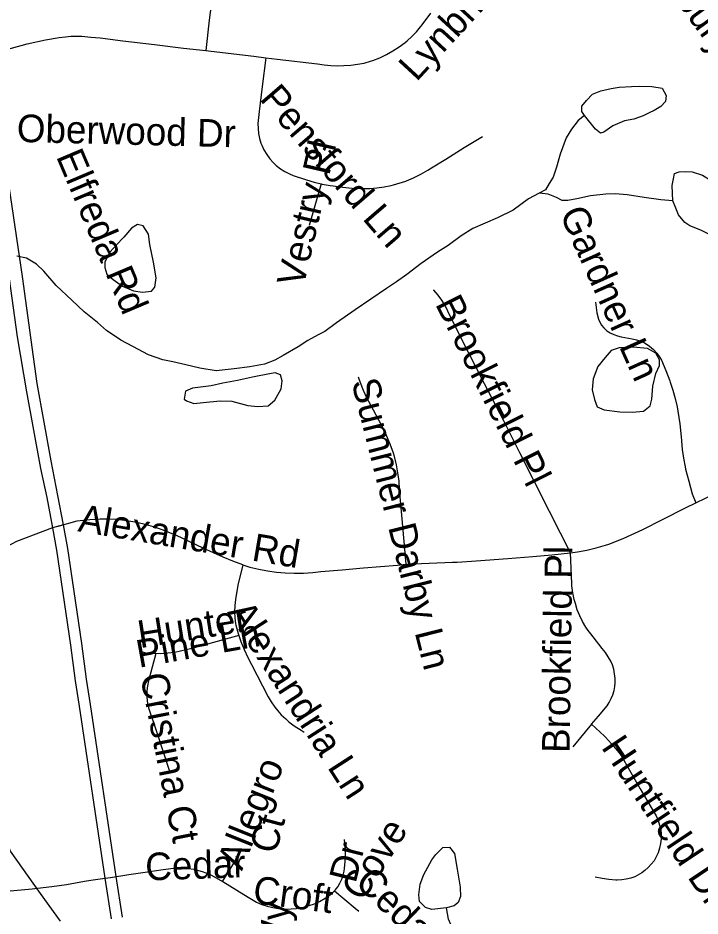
# Model space of a CAD drawing. Extents: x 1383679 to 1536984, y 460658 to 651027.
# Drawn here: x 1467792 to 1470144, y 501072 to 504167 of the extents above; entities that cross this region are included whole.
import ezdxf

# ---------------------------------------------------------------- set-up
doc = ezdxf.new("R2010")
doc.units = 0
for name, color, linetype in [('Exist Hydrographic Creek Single Shore', 7, 'Continuous'), ('Exist Hydrographic Misc Water Feature', 7, 'Continuous'), ('Exist Road Non-System Type 51', 7, 'Continuous'), ('Exist Road Non-System Type 51 Label', 7, 'Continuous'), ('Exist Road Primary NC UnDivided 4 Lane Attributed', 7, 'Continuous'), ('Exist Road Secondary Type 51 Attributed', 7, 'Continuous')]:
    doc.layers.add(name, color=color, linetype=linetype)

msp = doc.modelspace()

# ---------------------------------------------------------------- linework, layer by layer
at = {"layer": 'Exist Hydrographic Creek Single Shore'}
msp.add_lwpolyline([(1467938.2, 501054.9), (1467869.4, 501149.5), (1467766.3, 501295.7), (1467680.3, 501516.9), (1467606.3, 501554.4), (1467115.3, 501603.7), (1466923.3, 501581.3), (1466872.3, 501549.5), (1466838.3, 501484.5), (1466762.3, 501417.2), (1466695.3, 501428.3), (1466434.3, 501732.3), (1466237.3, 501910.2), (1466111.3, 501880), (1465934.3, 501785), (1465719.3, 501838.6), (1465570.4, 501913.8), (1465362.3, 501944.2)], dxfattribs=at)
at = {"layer": 'Exist Hydrographic Misc Water Feature'}
for points in [[(1469745.5, 503830.7), (1469735.7, 503844.9), (1469736.1, 503862.9), (1469752.4, 503882.3), (1469772.8, 503904), (1469801, 503915.8), (1469837.2, 503923.2), (1469865.3, 503928.4), (1469907.5, 503930.1), (1469933.4, 503931.2), (1469977.5, 503930.3), (1470013.4, 503925.4), (1470026.9, 503899.8), (1470024.5, 503879.3), (1470008.2, 503861.6), (1469985.9, 503848), (1469967.7, 503840.2), (1469947.5, 503829.1), (1469915.2, 503817.5), (1469883.2, 503812.4), (1469842.9, 503795.1), (1469812.4, 503773.6), (1469800.4, 503769.7), (1469782.6, 503784), (1469745.5, 503830.7)], [(1469745.5, 503830.7), (1469723.2, 503813.1), (1469700.7, 503783.2), (1469682.1, 503754.1), (1469661.1, 503697.8), (1469648.2, 503652.2), (1469637.6, 503618.7), (1469623.1, 503596.8), (1469610.7, 503575), (1469588.5, 503563.1)], [(1470050.3, 503536.6), (1470047.2, 503589.2), (1470051.6, 503612.8), (1470055.9, 503630.8), (1470072.1, 503636.3), (1470092.1, 503638.3), (1470116.1, 503636.2), (1470151.9, 503624.8), (1470185.6, 503604.4), (1470215.1, 503580), (1470238.8, 503563.1), (1470238.4, 503535.2), (1470230, 503517.3), (1470219.6, 503496.2), (1470212.8, 503449.6), (1470210.3, 503425.8), (1470202.1, 503416.1), (1470176.2, 503420.8), (1470146.3, 503435.3), (1470108.7, 503450), (1470090.9, 503461.9), (1470069.4, 503488.6), (1470059.8, 503510.9), (1470050.3, 503536.6)], [(1469588.5, 503563.1), (1469552.2, 503544.1), (1469499.4, 503505), (1469445, 503478.2), (1469360.2, 503441.3), (1469319.8, 503415.9), (1469275.1, 503383.1), (1469238.8, 503360.1), (1469182, 503321), (1469133.2, 503283.4), (1469096.8, 503257.9), (1469062.3, 503234.8), (1468954.9, 503160.6), (1468890.1, 503116), (1468849.5, 503086.4), (1468827.3, 503075.4), (1468790.9, 503055.6), (1468758.4, 503034.1), (1468705.9, 503003.2), (1468677.7, 502988.1), (1468641.4, 502974.1), (1468591.2, 502965.2), (1468537, 502958.2), (1468475, 502951.2), (1468419, 502960.5), (1468371.2, 502971.3), (1468325.4, 502982.1), (1468291.4, 502988.5), (1468241.7, 503005.9), (1468188.3, 503034.9), (1468146.7, 503057.1), (1468097.3, 503090.1), (1468065.7, 503117), (1468020.4, 503154), (1467977.1, 503194.3), (1467924, 503245.4), (1467880.8, 503294.6), (1467855.3, 503319), (1467821.7, 503339.4), (1467787.8, 503345.8)], [(1470050.3, 503536.6), (1470008.2, 503539.9), (1469950.4, 503548.4), (1469892.6, 503557.8), (1469850.7, 503560.3), (1469818.6, 503559.3), (1469766.4, 503553.8), (1469718.3, 503543.2), (1469688, 503537.3), (1469668.1, 503537.7), (1469648.3, 503547.9), (1469620.4, 503559.2), (1469588.5, 503563.1)], [(1468110.2, 503360.6), (1468091.6, 503326.5), (1468091.2, 503306.8), (1468098.8, 503284.5), (1468120.4, 503266), (1468152.1, 503243.2), (1468189.8, 503226.9), (1468221.7, 503222.2), (1468251.9, 503225.6), (1468264.1, 503239.3), (1468268.7, 503271.3), (1468259.6, 503325.6), (1468246.7, 503385.8), (1468241.4, 503422), (1468224, 503450.2), (1468203.9, 503454.7), (1468183.7, 503442.8), (1468157.1, 503411.4), (1468130.7, 503384), (1468110.2, 503360.6)], [(1469816.3, 502997.2), (1469791.7, 502965.7), (1469774.9, 502923.4), (1469772.2, 502885.7), (1469779.6, 502851.9), (1469789.1, 502827.1), (1469812.9, 502816.8), (1469866.9, 502809.9), (1469910.8, 502809), (1469949, 502812.4), (1469971.3, 502830), (1469977.7, 502853.6), (1469980.6, 502897.9), (1469991.4, 502942), (1470003.8, 502969.6), (1470004.2, 502989.3), (1469990.7, 503011.8), (1469962.9, 503027.9), (1469913, 503033), (1469865, 503029.9), (1469836.8, 503020.6), (1469816.3, 502997.2)], [(1468457.9, 502899.8), (1468393.8, 502891.3), (1468369.5, 502881.1), (1468365.1, 502853.3), (1468372.9, 502847.4), (1468398.8, 502838.7), (1468430.9, 502842.1), (1468489, 502847.5), (1468529, 502846.7), (1468584.8, 502831.6), (1468618.7, 502828.5), (1468654.8, 502830.2), (1468677.1, 502849.5), (1468699.9, 502889.2), (1468702.4, 502917), (1468696.7, 502937.7), (1468678.8, 502943.8), (1468658.7, 502940.1), (1468600.6, 502928.9), (1468548.3, 502917.7), (1468498, 502908.8), (1468457.9, 502899.8)], [(1469269.4, 501100.3), (1469219.4, 501094.8), (1469197.5, 501101.8), (1469175.8, 501121.9), (1469174.2, 501145.8), (1469178.8, 501181.7), (1469191.5, 501216), (1469218.4, 501265.5), (1469232.8, 501284.9), (1469257.2, 501308.2), (1469279.3, 501310.2), (1469296.9, 501287.7), (1469305.8, 501233.4), (1469316.7, 501171.6), (1469318.1, 501139.6), (1469309.8, 501119.2), (1469295.6, 501108), (1469269.4, 501100.3)], [(1469345.7, 500894.5), (1469346.4, 500934.7), (1469337, 500968.5), (1469329.5, 500993.2), (1469311.9, 501013.3), (1469284.4, 501043.4), (1469276.7, 501061.6), (1469269.4, 501100.3)]]:
    msp.add_lwpolyline(points, dxfattribs=at)
at = {"layer": 'Exist Road Non-System Type 51'}
for p, q in [((1468837.4, 503595.2), (1468796, 503451.7)), ((1469697.4, 502324.3), (1469697.5, 502324.3)), ((1468497.6, 501191.9), (1468553.6, 501282.3))]:
    msp.add_line(p, q, dxfattribs=at)
for points in [[(1468460.7, 504230.1), (1468451.5, 504158.7), (1468439.2, 504054.1)], [(1468646.1, 504029.7), (1468685.7, 504024.9), (1468824.4, 504009.1), (1468847.6, 504005.1), (1468870.2, 504002.7), (1468893, 504001.9), (1468915.8, 504002.5), (1468939.3, 504004), (1468962.4, 504007), (1468985.3, 504011.5), (1469007.9, 504017.6), (1469015.9, 504020.1), (1469039.4, 504029.7), (1469062.3, 504040.8), (1469084.6, 504053.2), (1469106.1, 504066.9), (1469126.8, 504082), (1469133.7, 504087.7), (1469150.1, 504102.8), (1469165.4, 504118.8), (1469179.7, 504136), (1469185.4, 504143.5), (1469215.9, 504183.4)], [(1467693.5, 504041.5), (1467824, 504077.4), (1467886.3, 504091), (1467933.7, 504099.4), (1467955.4, 504102.3), (1467974.3, 504103.9), (1467989.7, 504104.3), (1468012.1, 504103.8), (1468042.9, 504100.8), (1468075, 504097.9), (1468153.5, 504087.7), (1468262.6, 504074.9), (1468362.7, 504062.9), (1468439.2, 504054.1)], [(1468439.2, 504054.1), (1468458, 504051.9), (1468604.9, 504034.7), (1468646.1, 504029.7)], [(1468646.1, 504029.7), (1468634, 503930.6), (1468624, 503844.5), (1468619.4, 503803), (1468619.5, 503785.6), (1468621.2, 503768.4), (1468624.7, 503751.5), (1468629.8, 503735.2), (1468632.3, 503728.7), (1468640, 503712.3), (1468649.4, 503696.6), (1468660.1, 503681.9), (1468672, 503668.2), (1468681.8, 503658.7), (1468696.6, 503647.5), (1468712.2, 503637.7), (1468728.5, 503629.4), (1468741.2, 503624.2), (1468787, 503609.1), (1468813.7, 503600.9), (1468837.4, 503595.2)], [(1468837.4, 503595.2), (1468841.1, 503594.3), (1468868.6, 503589.2), (1468878.6, 503587.8), (1468910.9, 503583.3), (1468943.7, 503580.5), (1468976.4, 503579.2), (1468980.1, 503579.1), (1469004.7, 503579.3), (1469029.5, 503581.1), (1469054.2, 503584.5), (1469078.5, 503589.4), (1469087, 503591.6), (1469128.7, 503604.4), (1469131, 503605.5), (1469156, 503616.1), (1469180.8, 503628.3), (1469204.7, 503641.9), (1469217.3, 503649.8), (1469266.6, 503680.3), (1469330.5, 503721), (1469393, 503758.2)], [(1469697.4, 502324.3), (1469662.6, 502392.1), (1469624.6, 502466.8), (1469569.4, 502575.8), (1469522.3, 502668), (1469467.8, 502776.9), (1469400.2, 502906.2), (1469344.8, 503014.5), (1469283.3, 503136.5), (1469264.5, 503175.9), (1469253, 503194.5), (1469240.2, 503212.2), (1469226.1, 503228.9), (1469225.5, 503229.6)], [(1469782.7, 503187.5), (1469787.7, 503151.3), (1469793.6, 503129.2), (1469798.3, 503118.5), (1469804.2, 503108.4), (1469811.4, 503099.1), (1469819.8, 503090.8), (1469822.1, 503088.8), (1469833.6, 503081.6), (1469845.8, 503075.6), (1469858.7, 503071.1), (1469871.3, 503068.1), (1469910, 503061.5), (1469924.6, 503058.2), (1469938.8, 503053.4), (1469952.4, 503047), (1469965.2, 503039.3), (1469969.7, 503036.1), (1469982.7, 503024.3), (1469994.6, 503011.3), (1470005.2, 502997.4), (1470011.2, 502987.9), (1470025.9, 502952.1), (1470039, 502916), (1470040.3, 502912.1), (1470049.9, 502884.1), (1470058.1, 502855.5), (1470064.7, 502826.6), (1470067.4, 502812.2), (1470073.9, 502768), (1470078.8, 502723.7), (1470080.1, 502709.3), (1470082.4, 502679.5), (1470086.3, 502649.9), (1470091.8, 502620.5), (1470093.7, 502611.9), (1470104.6, 502570.3), (1470116.9, 502526.7), (1470129.3, 502495.9)], [(1469130.1, 502284.4), (1469115.9, 502453.8), (1469107.7, 502542.2), (1469105.7, 502570.8), (1469102.1, 502599.2), (1469096.9, 502627.4), (1469090.2, 502655.3), (1469086.8, 502667.4), (1469075.5, 502698.1), (1469062.8, 502728.1), (1469048.7, 502757.5), (1469045.5, 502763.6), (1469008.6, 502832.6), (1468995.3, 502857.4), (1468983.3, 502882.9), (1468972.9, 502909.1), (1468965.9, 502929.5)], [(1470129.3, 502495.9), (1470195.4, 502528.4), (1470269, 502567.8), (1470317.5, 502596.7), (1470337.4, 502610.7), (1470356.3, 502625.9), (1470374.2, 502642.3), (1470391, 502659.9), (1470393.8, 502663.1), (1470421.1, 502694.9), (1470446.3, 502726.4), (1470489.5, 502795.7), (1470525.4, 502854.4)], [(1469697.5, 502324.3), (1469721, 502327.4), (1469753.6, 502333.5), (1469785.9, 502341.2), (1469817.8, 502350.3), (1469828.8, 502353.9), (1469878.4, 502373.1), (1469946, 502404.7), (1470014.5, 502439.1), (1470093.9, 502478.5), (1470129.3, 502495.9)], [(1468567.7, 502282.4), (1468567.1, 502282.6), (1468532.8, 502294.8), (1468499.1, 502308.4), (1468466.1, 502323.6), (1468430.2, 502340.1), (1468338.5, 502383.4), (1468329.5, 502387.4), (1468298.5, 502399.8), (1468266.9, 502410.7), (1468234.8, 502420.1), (1468202.2, 502428), (1468187.5, 502431), (1468159.6, 502435.5), (1468131.5, 502438.3), (1468103.2, 502439.6), (1468075, 502439.3), (1468068.1, 502439.1), (1468056.1, 502438.6), (1468039.7, 502437.9), (1467994.9, 502433.3), (1467929.7, 502414.9)], [(1469130.1, 502284.4), (1469209.8, 502288.6), (1469289.6, 502291.3), (1469306.5, 502291.6), (1469371.8, 502296), (1469480.4, 502303.8), (1469566.6, 502310.7), (1469632.1, 502316.7), (1469697.4, 502324.3)], [(1469769.8, 501733.1), (1469793.7, 501761.2), (1469823.3, 501797.2), (1469830.5, 501808.3), (1469837.4, 501821.4), (1469842.9, 501835), (1469847.1, 501849.1), (1469849.8, 501863.4), (1469850.7, 501875.4), (1469850.6, 501891.3), (1469849, 501907), (1469846, 501922.6), (1469841.7, 501937.4), (1469835.6, 501950.5), (1469827.1, 501965.6), (1469817.3, 501979.9), (1469805.9, 501993.9), (1469774.8, 502034.2), (1469754.5, 502061.1), (1469749.8, 502068.2), (1469738.6, 502087.2), (1469728.8, 502107.1), (1469720.5, 502127.7), (1469713.8, 502148.8), (1469709.9, 502163.4), (1469705.2, 502186.5), (1469702.1, 502209.8), (1469701.6, 502218.7), (1469697.5, 502324.3)], [(1468567.7, 502282.4), (1468550.3, 502212.9), (1468542, 502162.7), (1468539.7, 502141.9), (1468538.9, 502121), (1468539.8, 502100), (1468542.2, 502079.2), (1468542.8, 502075), (1468551, 502046.4), (1468553.7, 502038.8)], [(1468567.7, 502282.4), (1468591.9, 502274.8), (1468621.9, 502267.3), (1468652.2, 502261.4), (1468682.7, 502257.1), (1468712.8, 502254.4), (1468744.6, 502253.5), (1468776.4, 502254.1), (1468808.1, 502256.3), (1468836.2, 502259.6), (1468909.4, 502265.8), (1468983.3, 502272), (1469100.5, 502281.4), (1469130.1, 502284.4)], [(1468553.7, 502038.8), (1468391, 501994.2), (1468333.1, 501980.9), (1468308.9, 501977.8), (1468284.6, 501976.3), (1468266.8, 501976.4)], [(1468553.7, 502038.8), (1468560.7, 502018.3), (1468571.9, 501990.7), (1468584.9, 501963.4), (1468597.5, 501939.4), (1468654.3, 501828.1), (1468665.2, 501810.7), (1468677, 501792.4), (1468687.8, 501779.5), (1468699.6, 501766.1), (1468715.5, 501751.5), (1468726.3, 501741.9), (1468744.6, 501728.1), (1468768.5, 501712.8), (1468778.8, 501706.4)], [(1468266.8, 501976.4), (1468260.3, 501976.4), (1468247.1, 501976.7), (1468234, 501978.6), (1468221.2, 501982), (1468211, 501985.9)], [(1468266.8, 501976.4), (1468242.1, 501882.4), (1468238.6, 501865.2), (1468236.7, 501847.8), (1468236.4, 501830.3), (1468237.6, 501812.8), (1468240.5, 501795.5), (1468241.7, 501789.9), (1468268, 501711.9), (1468315.9, 501568.3)], [(1469769.8, 501733.1), (1469747.5, 501706.7), (1469705.3, 501654.9)], [(1469769.8, 501733.1), (1469813.8, 501691.9), (1469817.4, 501688.5), (1469838.8, 501665.7), (1469859, 501641.8), (1469871.4, 501625.9), (1469900.4, 501575.1), (1469937.7, 501511), (1469975.4, 501445.9), (1469991.9, 501417.4), (1469998.9, 501402), (1470004.2, 501386), (1470007.9, 501369.6), (1470009.8, 501355), (1470009.7, 501338.4), (1470007.8, 501322), (1470004.2, 501306), (1469999, 501290.5), (1469992.6, 501276.6), (1469984.9, 501263.1), (1469975.6, 501250.6), (1469965, 501239.1), (1469953.2, 501228.9), (1469942.5, 501221.5), (1469919.3, 501207.9), (1469904.5, 501202.7), (1469889.3, 501199), (1469873.8, 501196.8), (1469858.1, 501196.2), (1469853.8, 501196.3), (1469829.6, 501198), (1469805.6, 501201.3), (1469781.8, 501206.1), (1469781.7, 501206.2)], [(1468882.9, 501159.6), (1468885.3, 501162), (1468894.4, 501173.5), (1468902.1, 501185.8), (1468908.5, 501198.9), (1468913.5, 501212.7), (1468916.9, 501226.9), (1468918.2, 501235.7), (1468920.4, 501260.8), (1468921, 501286), (1468920, 501311.2), (1468917.5, 501335.8)], [(1468110.8, 501205.7), (1468174.4, 501215.3), (1468230.9, 501223.9), (1468292, 501232.7), (1468337.5, 501238), (1468358.2, 501238.1), (1468378.6, 501236.5), (1468398.8, 501233.3), (1468418.6, 501228.5), (1468430.8, 501224.7), (1468459.6, 501213), (1468497.6, 501191.9)], [(1467536.2, 501146.7), (1467584.4, 501148.1), (1467634.4, 501151.2), (1467708.1, 501155.4), (1467764.7, 501159.1), (1467841.3, 501166.3), (1467878.9, 501170.5), (1467908.7, 501174.3), (1467958.9, 501181.1), (1468021.7, 501192), (1468042.7, 501195.8), (1468075, 501200.3), (1468110.8, 501205.7)], [(1468497.6, 501191.9), (1468498.1, 501191.6), (1468546.7, 501161), (1468585.8, 501137.1), (1468614.5, 501120.1), (1468632.3, 501112.5), (1468651, 501106.2), (1468670.2, 501101.3), (1468689.7, 501097.9), (1468698.2, 501096.9), (1468716.2, 501096.1), (1468734.1, 501096.8), (1468752, 501098.9), (1468758.3, 501100.1), (1468777.7, 501103.5), (1468796.2, 501108.3), (1468814.3, 501114.5), (1468831.5, 501121.9)], [(1468831.5, 501121.9), (1468851.5, 501134.4), (1468863.7, 501142.4), (1468875.1, 501151.6), (1468882.9, 501159.6)], [(1468882.9, 501159.6), (1468954.2, 501099.7), (1468966.6, 501089)], [(1468831.5, 501121.9), (1468832.1, 501122.2), (1468831.3, 501121.8), (1468831.5, 501121.9)]]:
    msp.add_lwpolyline(points, dxfattribs=at)
at = {"layer": 'Exist Road Primary NC UnDivided 4 Lane Attributed'}
for points in [[(1467416.8, 506431.6), (1467418.2, 506318.6), (1467441.9, 505966.8), (1467460.8, 505820.6), (1467469.8, 505663.3), (1467479.4, 505435.2), (1467493.4, 505272.9), (1467511.9, 505037.2), (1467532.7, 504815.8), (1467559.4, 504685), (1467674.3, 503906.9), (1467743.6, 503401.7), (1467789, 503068), (1467821.1, 502878.4), (1467869.1, 502614.1), (1467891.1, 502515), (1467910.7, 502409.6)], [(1467948.7, 502420.3), (1467929.9, 502521.5), (1467906.5, 502640.8), (1467858.4, 502907.8), (1467837.1, 503057.3), (1467807.7, 503276.2), (1467719.7, 503858.9), (1467614.9, 504564.6), (1467602.1, 504698.3), (1467578.1, 504813.1), (1467566.5, 504934.7), (1467562.9, 504967.1), (1467556.8, 505026.7), (1467535.4, 505232.3), (1467522.1, 505408.5), (1467503.3, 505667.8), (1467508.7, 505710.5), (1467511.5, 505732.6), (1467492.8, 505983.1), (1467466.8, 506271.5), (1467461.6, 506454.1)], [(1467910.7, 502409.6), (1467925, 502332.5), (1467972.9, 502005.8), (1467989.5, 501883), (1468003.1, 501795.9), (1468091.3, 501202.8), (1468113.1, 501063)], [(1468152, 501069), (1468130.3, 501208.5), (1468042, 501801.8), (1468028.4, 501888.7), (1468011.8, 502011.3), (1467963.9, 502339), (1467948.7, 502420.3)]]:
    msp.add_lwpolyline(points, dxfattribs=at)
at = {"layer": 'Exist Road Secondary Type 51 Attributed'}
for points in [[(1467910.7, 502409.6), (1467786.8, 502362.8), (1467752.9, 502345), (1467715.3, 502323.4), (1467675.7, 502296.7), (1467319.6, 502056), (1466911.9, 501777.8), (1466808.1, 501702.1), (1466693.1, 501612.1), (1466156.2, 501150.4), (1465703.6, 500761.1)], [(1467948.7, 502420.3), (1467910.7, 502409.6)]]:
    msp.add_lwpolyline(points, dxfattribs=at)

# ---------------------------------------------------------------- texts
at = {"layer": 'Exist Road Non-System Type 51 Label'}
for s, rotation, p in [('Shaftesbury Ln', 305.9532, (1469803.1, 504578.4)), ('Lynbridge Dr', 47.291, (1469165.9, 503944.6)), ('Pensford Ln', 310.726, (1468622.2, 503886.6)), ('Oberwood Dr', 358.5702, (1467786.9, 503739.8)), ('Vestry Pl', 77.0054, (1468776, 503236)), ('Elfreda Rd', 292.9235, (1467922.2, 503690.2)), ('Gardner Ln', 294.148, (1469658.1, 503493.1)), ('Brookfield Pl', 296.5652, (1469229.1, 503181.7)), ('Summer Darby Ln', 284.1843, (1468941.3, 502912.7)), ('Alexander Rd', 350.4702, (1467995.8, 502398.4)), ('Brookfield Pl', 89.1691, (1469693.6, 501633.8)), ('Alexandria Ln', 302.7953, (1468512.4, 502119.8)), ('Hunter', 9.0201, (1468212.5, 501995.1)), ('Pine Ln', 10.195, (1468209, 501927.5)), ('Cristina Ct', 281.1214, (1468212.8, 501901.2)), ('Huntfield Dr', 303.6903, (1469800.7, 501653.8)), ('Allegro', 68.1986, (1468564.1, 501225.8)), ('Ct', 74.876, (1468680.9, 501282.7)), ('Cove', 57.7939, (1468981, 501118.8)), ('Dr', 75.9638, (1468955.8, 501182.4)), ('Cedar', 1.9757, (1468232.3, 501194.5)), ('Cedar', 316.1695, (1468949.4, 501183)), ('Croft', 352.4854, (1468598.6, 501117.9)), ('Oakview Ln', 299.2114, (1467534.2, 501090.1)), ('Whitworth Wy', 86.0442, (1468675.3, 500335.7))]:
    msp.add_text(s, height=95, rotation=rotation, dxfattribs=at).set_placement(p)

doc.saveas('drawing.dxf')
